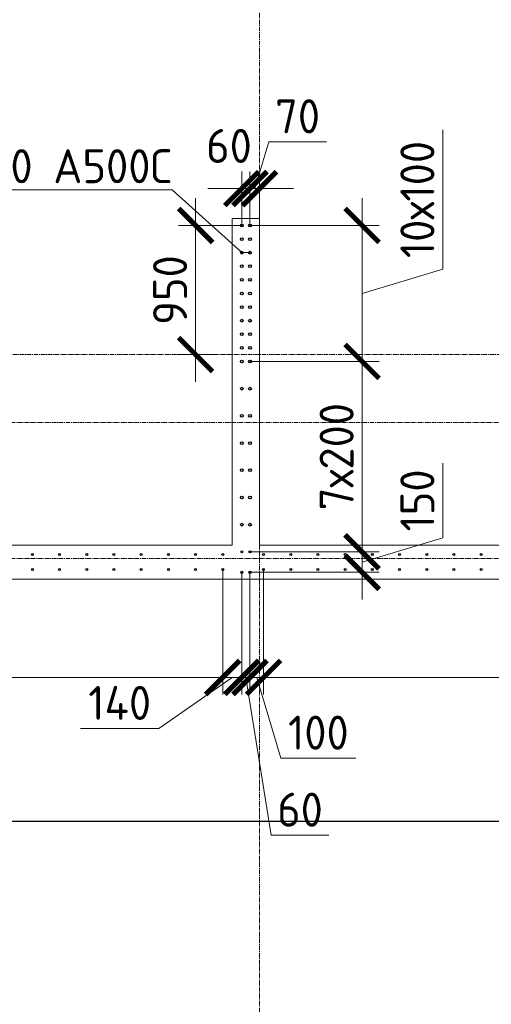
# Model space of a CAD drawing. Header units: millimetres. Extents: x -56135 to 1694203, y -446411 to -23139.
# Tile 287 of 311: x 986095 to 989563, y -86647 to -79407. Entities that reach past the tile are written whole.
import ezdxf
from ezdxf import colors
from ezdxf.entities.mleader import LeaderData, LeaderLine
from ezdxf.math import Vec2, Vec3

# ---------------------------------------------------------------- set-up
doc = ezdxf.new("R2010")
doc.units = ezdxf.units.MM
for name, pattern in [('01 Штриховая _4 мм_', [6, 3.5, -2.5]), ('______5', [1100, 800, -100, 100, -100]), ('HIDDEN2', [4.7625, 3.175, -1.5875]), ('осевая', [50.8, 31.75, -6.35, 6.35, -6.35])]:
    doc.linetypes.add(name, pattern=pattern)
for name, color, linetype, lineweight in [('0 Фундамент', 5, 'Continuous', 30), ('1 Стены', 3, 'Continuous', 30), ('Оси', 40, '______5', 18), ('подоснова', 151, 'Continuous', 5), ('РАЗМЕРЫ', 1, 'Continuous', 9), ('СТЕНЫ', 3, 'Continuous', 30)]:
    doc.layers.add(name, color=color, linetype=linetype, lineweight=lineweight)
doc.styles.add('GOST-2.304_Type-B', font='GOST_Common.ttf')
doc.dimstyles.new('СПДС', dxfattribs={"dimscale": 100, "dimtxt": 2.5, "dimasz": 2.5, "dimexe": 1.25, "dimexo": 0, "dimtad": 1, "dimdec": 0, "dimtxsty": 'GOST-2.304_Type-B', "dimblk": 'ARCHTICK', "dimcen": 2.5, "dimdle": 2, "dimadec": 0, "dimazin": 2, "dimtfac": 0.75, "dimtdec": 0, "dimtmove": 1, "dimatfit": 3, "dimfxl": 1, "dimtolj": 1, "dimarcsym": 1})

# ---------------------------------------------------------------- blocks, each defined once
blk = doc.blocks.new('оси 2.2-2.3')
at = {"layer": 'Оси', "color": 16, "linetype": 'осевая', "lineweight": 0, "transparency": 33554687}
for p, q in [((501554.9, -104267.9), (501554.9, -134893.5)), ((468653.8, -126895.4), (523707.4, -126895.4)), ((468076.3, -127395.4), (524372.9, -127395.4)), ((468076.3, -128395.4), (524372.9, -128395.4))]:
    blk.add_line(p, q, dxfattribs=at)
blk = doc.blocks.new('стены тп')
at = {"layer": '1 Стены', "color": 252, "linetype": 'HIDDEN2', "lineweight": 0, "true_color": 0x939598}
for p, q in [((889570.6, -206925.6), (889490.6, -206925.6)), ((889490.6, -206925.6), (889490.6, -207045.6)), ((889690.6, -206925.6), (889570.6, -206925.6)), ((889690.6, -209325.6), (889690.6, -206925.6)), ((889490.6, -207045.6), (889490.6, -209325.6)), ((889490.6, -209325.6), (887630.6, -209325.6)), ((893420.6, -209325.6), (889690.6, -209325.6)), ((884040.6, -209575.6), (909390.6, -209575.6))]:
    blk.add_line(p, q, dxfattribs=at)
blk = doc.blocks.new('_ArchTick')
at = {"color": 0, "linetype": 'ByBlock', "const_width": 0.15}
blk.add_lwpolyline([(-0.5, -0.5), (0.5, 0.5)], dxfattribs=at)
blk = doc.blocks.new('*D1662')
at = {"layer": 'DEFPOINTS', "color": 0, "transparency": 16777216}
for p in [(987788.5, -80920), (987788.5, -81920), (988613, -81920)]:
    blk.add_point(p, dxfattribs=at)
at = {"layer": 'РАЗМЕРЫ', "color": 0, "lineweight": -2, "transparency": 16777216}
for p, q in [((989206.8, -81241.9), (989206.8, -80216.9)), ((988613, -80720), (988613, -82120)), ((987788.5, -80920), (988738, -80920)), ((988613, -81420), (989206.8, -81241.9)), ((987788.5, -81920), (988738, -81920))]:
    blk.add_line(p, q, dxfattribs=at)
at = {"layer": 'РАЗМЕРЫ', "color": 0, "lineweight": -2, "transparency": 16777216, "xscale": 250, "yscale": 250, "zscale": 250}
for p, rotation in [((988613, -80920), 90), ((988613, -81920), 270)]:
    blk.add_blockref('_ArchTick', p, dxfattribs=dict(at, rotation=rotation))
at = {"layer": 'РАЗМЕРЫ', "color": 0, "transparency": 16777216, "insert": (989019.3, -80729.4), "char_height": 250, "attachment_point": 5, "rotation": 90, "style": 'GOST-2.304_Type-B'}
blk.add_mtext('\\A1;10х100', dxfattribs=at)
blk = doc.blocks.new('*D1663')
at = {"layer": 'DEFPOINTS', "color": 0, "transparency": 16777216}
for p in [(987788.5, -81920), (987788.4, -83320, -360), (988613, -83320)]:
    blk.add_point(p, dxfattribs=at)
at = {"layer": 'РАЗМЕРЫ', "color": 0, "lineweight": -2, "transparency": 16777216}
for p, q in [((988613, -81720), (988613, -83520)), ((987788.5, -81920), (988738, -81920)), ((987788.4, -83320), (988738, -83320))]:
    blk.add_line(p, q, dxfattribs=at)
at = {"layer": 'РАЗМЕРЫ', "color": 0, "lineweight": -2, "transparency": 16777216, "xscale": 250, "yscale": 250, "zscale": 250}
for p, rotation in [((988613, -81920), 90), ((988613, -83320), 270)]:
    blk.add_blockref('_ArchTick', p, dxfattribs=dict(at, rotation=rotation))
at = {"layer": 'РАЗМЕРЫ', "color": 0, "transparency": 16777216, "insert": (988425.5, -82620), "char_height": 250, "attachment_point": 5, "rotation": 90, "style": 'GOST-2.304_Type-B'}
blk.add_mtext('\\A1;7х200', dxfattribs=at)
blk = doc.blocks.new('*D1664')
at = {"layer": 'DEFPOINTS', "color": 0, "transparency": 16777216}
for p in [(987788.5, -80649), (987788.5, -80920), (987858.2, -80910.1)]:
    blk.add_point(p, dxfattribs=at)
at = {"layer": 'РАЗМЕРЫ', "color": 0, "lineweight": -2, "transparency": 16777216}
for p, q in [((987823.3, -80649), (987926.5, -80305.2)), ((987926.5, -80305.2), (988350.3, -80305.2)), ((987788.5, -80920), (987788.5, -80524)), ((987858.2, -80910.1), (987858.2, -80524)), ((987788.5, -80649), (987538.5, -80649)), ((987858.2, -80649), (987788.5, -80649)), ((987858.2, -80649), (987788.5, -80649)), ((987858.2, -80649), (988108.2, -80649))]:
    blk.add_line(p, q, dxfattribs=at)
at = {"layer": 'РАЗМЕРЫ', "color": 0, "lineweight": -2, "transparency": 16777216, "xscale": 250, "yscale": 250, "zscale": 250}
blk.add_blockref('_ArchTick', (987788.5, -80649), dxfattribs=at)
at = {"layer": 'РАЗМЕРЫ', "color": 0, "lineweight": -2, "transparency": 16777216, "xscale": 250, "yscale": 250, "zscale": 250, "rotation": 180}
blk.add_blockref('_ArchTick', (987858.2, -80649), dxfattribs=at)
at = {"layer": 'РАЗМЕРЫ', "color": 0, "transparency": 16777216, "insert": (988138.4, -80117.7), "char_height": 250, "attachment_point": 5, "style": 'GOST-2.304_Type-B'}
blk.add_mtext('\\A1;70', dxfattribs=at)
blk = doc.blocks.new('*D1665')
at = {"layer": 'DEFPOINTS', "color": 0, "transparency": 16777216}
for p in [(987728.2, -80649), (987788.5, -80831.5), (987728.2, -80920)]:
    blk.add_point(p, dxfattribs=at)
at = {"layer": 'РАЗМЕРЫ', "color": 0, "lineweight": -2, "transparency": 16777216}
for p, q in [((987728.2, -80920), (987728.2, -80524)), ((987788.5, -80831.5), (987788.5, -80524)), ((987728.2, -80649), (987478.2, -80649)), ((987788.5, -80649), (987728.2, -80649)), ((987788.5, -80649), (988038.5, -80649))]:
    blk.add_line(p, q, dxfattribs=at)
at = {"layer": 'РАЗМЕРЫ', "color": 0, "lineweight": -2, "transparency": 16777216, "xscale": 250, "yscale": 250, "zscale": 250}
blk.add_blockref('_ArchTick', (987728.2, -80649), dxfattribs=at)
at = {"layer": 'РАЗМЕРЫ', "color": 0, "lineweight": -2, "transparency": 16777216, "xscale": 250, "yscale": 250, "zscale": 250, "rotation": 180}
blk.add_blockref('_ArchTick', (987788.5, -80649), dxfattribs=at)
at = {"layer": 'РАЗМЕРЫ', "color": 0, "transparency": 16777216, "insert": (987634.1, -80335.4), "char_height": 250, "attachment_point": 5, "style": 'GOST-2.304_Type-B'}
blk.add_mtext('\\A1;60', dxfattribs=at)
blk = doc.blocks.new('*D1666')
at = {"layer": 'DEFPOINTS', "color": 0, "transparency": 16777216}
for p in [(987788.4, -83320, -360), (987796.4, -83470, -360), (988613, -83470)]:
    blk.add_point(p, dxfattribs=at)
at = {"layer": 'РАЗМЕРЫ', "color": 0, "lineweight": -2, "transparency": 16777216}
for p, q in [((989206.8, -83216.9), (989206.8, -82666.9)), ((988613, -83120), (988613, -83670)), ((988613, -83395), (989206.8, -83216.9)), ((987788.4, -83320), (988738, -83320)), ((987796.4, -83470), (988738, -83470))]:
    blk.add_line(p, q, dxfattribs=at)
at = {"layer": 'РАЗМЕРЫ', "color": 0, "lineweight": -2, "transparency": 16777216, "xscale": 250, "yscale": 250, "zscale": 250}
for p, rotation in [((988613, -83320), 90), ((988613, -83470), 270)]:
    blk.add_blockref('_ArchTick', p, dxfattribs=dict(at, rotation=rotation))
at = {"layer": 'РАЗМЕРЫ', "color": 0, "transparency": 16777216, "insert": (989019.3, -82941.9), "char_height": 250, "attachment_point": 5, "rotation": 90, "style": 'GOST-2.304_Type-B'}
blk.add_mtext('\\A1;150', dxfattribs=at)
blk = doc.blocks.new('*D1667')
at = {"layer": 'DEFPOINTS', "color": 0, "transparency": 16777216}
for p in [(987388.5, -80920), (987728.2, -80920), (987546.5, -81870)]:
    blk.add_point(p, dxfattribs=at)
at = {"layer": 'РАЗМЕРЫ', "color": 0, "lineweight": -2, "transparency": 16777216}
for p, q in [((987388.5, -82070), (987388.5, -80720)), ((987728.2, -80920), (987263.5, -80920)), ((987546.5, -81870), (987263.5, -81870))]:
    blk.add_line(p, q, dxfattribs=at)
at = {"layer": 'РАЗМЕРЫ', "color": 0, "lineweight": -2, "transparency": 16777216, "xscale": 250, "yscale": 250, "zscale": 250}
for p, rotation in [((987388.5, -80920), 90), ((987388.5, -81870), 270)]:
    blk.add_blockref('_ArchTick', p, dxfattribs=dict(at, rotation=rotation))
at = {"layer": 'РАЗМЕРЫ', "color": 0, "transparency": 16777216, "insert": (987201, -81395), "char_height": 250, "attachment_point": 5, "rotation": 90, "style": 'GOST-2.304_Type-B'}
blk.add_mtext('\\A1;950', dxfattribs=at)
blk = doc.blocks.new('_None')
blk = doc.blocks.new('*D1902')
at = {"layer": 'DEFPOINTS', "color": 0, "transparency": 16777216}
for p in [(987888.1, -83450, -720), (994288.1, -83450, -720), (987888.1, -84243.3)]:
    blk.add_point(p, dxfattribs=at)
at = {"layer": 'РАЗМЕРЫ', "color": 0, "lineweight": -2, "transparency": 16777216}
for p, q in [((987888.1, -83450), (987888.1, -84368.3)), ((994288.1, -83450), (994288.1, -84368.3)), ((994488.1, -84243.3), (987688.1, -84243.3))]:
    blk.add_line(p, q, dxfattribs=at)
at = {"layer": 'РАЗМЕРЫ', "color": 0, "lineweight": -2, "transparency": 16777216, "xscale": 250, "yscale": 250, "zscale": 250, "rotation": 180}
blk.add_blockref('_ArchTick', (987888.1, -84243.3), dxfattribs=at)
at = {"layer": 'РАЗМЕРЫ', "color": 0, "lineweight": -2, "transparency": 16777216, "xscale": 250, "yscale": 250, "zscale": 250}
blk.add_blockref('_ArchTick', (994288.1, -84243.3), dxfattribs=at)
at = {"layer": 'РАЗМЕРЫ', "color": 0, "transparency": 16777216, "insert": (991088.1, -84055.8), "char_height": 250, "attachment_point": 5, "style": 'GOST-2.304_Type-B'}
blk.add_mtext('\\A1;32х200', dxfattribs=at)
blk = doc.blocks.new('*D1903')
at = {"layer": 'DEFPOINTS', "color": 0, "transparency": 16777216}
for p in [(987788.4, -83470, -360), (987888.1, -83450, -720), (987788.4, -84243.3)]:
    blk.add_point(p, dxfattribs=at)
at = {"layer": 'РАЗМЕРЫ', "color": 0, "lineweight": -2, "transparency": 16777216}
for p, q in [((987788.4, -83470), (987788.4, -84368.3)), ((987888.1, -83450), (987888.1, -84368.3)), ((987788.4, -84243.3), (987538.4, -84243.3)), ((987888.1, -84243.3), (987788.4, -84243.3)), ((987888.1, -84243.3), (987788.4, -84243.3)), ((987838.2, -84243.3), (988016.4, -84837)), ((987888.1, -84243.3), (988138.1, -84243.3)), ((988016.4, -84837), (988566.4, -84837))]:
    blk.add_line(p, q, dxfattribs=at)
at = {"layer": 'РАЗМЕРЫ', "color": 0, "lineweight": -2, "transparency": 16777216, "xscale": 250, "yscale": 250, "zscale": 250}
blk.add_blockref('_ArchTick', (987788.4, -84243.3), dxfattribs=at)
at = {"layer": 'РАЗМЕРЫ', "color": 0, "lineweight": -2, "transparency": 16777216, "xscale": 250, "yscale": 250, "zscale": 250, "rotation": 180}
blk.add_blockref('_ArchTick', (987888.1, -84243.3), dxfattribs=at)
at = {"layer": 'РАЗМЕРЫ', "color": 0, "transparency": 16777216, "insert": (988291.4, -84649.5), "char_height": 250, "attachment_point": 5, "style": 'GOST-2.304_Type-B'}
blk.add_mtext('\\A1;100', dxfattribs=at)
blk = doc.blocks.new('*D1904')
at = {"layer": 'DEFPOINTS', "color": 0, "transparency": 16777216}
for p in [(987728.1, -83470, -360), (987788.4, -83470, -360), (987728.1, -84243.3)]:
    blk.add_point(p, dxfattribs=at)
at = {"layer": 'РАЗМЕРЫ', "color": 0, "lineweight": -2, "transparency": 16777216}
for p, q in [((987728.1, -83470), (987728.1, -84368.3)), ((987788.4, -83470), (987788.4, -84368.3)), ((987728.1, -84243.3), (987478.1, -84243.3)), ((987788.4, -84243.3), (987728.1, -84243.3)), ((987788.4, -84243.3), (987728.1, -84243.3)), ((987758.2, -84243.3), (987943.8, -85403.1)), ((987788.4, -84243.3), (988038.4, -84243.3)), ((987943.8, -85403.1), (988368.8, -85403.1))]:
    blk.add_line(p, q, dxfattribs=at)
at = {"layer": 'РАЗМЕРЫ', "color": 0, "lineweight": -2, "transparency": 16777216, "xscale": 250, "yscale": 250, "zscale": 250}
blk.add_blockref('_ArchTick', (987728.1, -84243.3), dxfattribs=at)
at = {"layer": 'РАЗМЕРЫ', "color": 0, "lineweight": -2, "transparency": 16777216, "xscale": 250, "yscale": 250, "zscale": 250, "rotation": 180}
blk.add_blockref('_ArchTick', (987788.4, -84243.3), dxfattribs=at)
at = {"layer": 'РАЗМЕРЫ', "color": 0, "transparency": 16777216, "insert": (988156.3, -85215.6), "char_height": 250, "attachment_point": 5, "style": 'GOST-2.304_Type-B'}
blk.add_mtext('\\A1;60', dxfattribs=at)
blk = doc.blocks.new('*D1905')
at = {"layer": 'DEFPOINTS', "color": 0, "transparency": 16777216}
for p in [(987588.1, -83450, -720), (987728.1, -83470, -360), (987588.1, -84243.3)]:
    blk.add_point(p, dxfattribs=at)
at = {"layer": 'РАЗМЕРЫ', "color": 0, "lineweight": -2, "transparency": 16777216}
for p, q in [((987588.1, -83450), (987588.1, -84368.3)), ((987728.1, -83470), (987728.1, -84368.3)), ((987658.1, -84243.3), (987117.8, -84618.3)), ((987928.1, -84243.3), (987388.1, -84243.3)), ((987117.8, -84618.3), (986542.8, -84618.3))]:
    blk.add_line(p, q, dxfattribs=at)
at = {"layer": 'РАЗМЕРЫ', "color": 0, "lineweight": -2, "transparency": 16777216, "xscale": 250, "yscale": 250, "zscale": 250, "rotation": 180}
blk.add_blockref('_ArchTick', (987588.1, -84243.3), dxfattribs=at)
at = {"layer": 'РАЗМЕРЫ', "color": 0, "lineweight": -2, "transparency": 16777216, "xscale": 250, "yscale": 250, "zscale": 250}
blk.add_blockref('_ArchTick', (987728.1, -84243.3), dxfattribs=at)
at = {"layer": 'РАЗМЕРЫ', "color": 0, "transparency": 16777216, "insert": (986830.3, -84430.8), "char_height": 250, "attachment_point": 5, "style": 'GOST-2.304_Type-B'}
blk.add_mtext('\\A1;140', dxfattribs=at)
blk = doc.blocks.new('*D1906')
at = {"layer": 'DEFPOINTS', "color": 0, "transparency": 16777216}
for p in [(982188.1, -83450, -720), (987588.1, -83450, -720), (982188.1, -84243.3)]:
    blk.add_point(p, dxfattribs=at)
at = {"layer": 'РАЗМЕРЫ', "color": 0, "lineweight": -2, "transparency": 16777216}
for p, q in [((982188.1, -83450), (982188.1, -84368.3)), ((987588.1, -83450), (987588.1, -84368.3)), ((987788.1, -84243.3), (981988.1, -84243.3))]:
    blk.add_line(p, q, dxfattribs=at)
at = {"layer": 'РАЗМЕРЫ', "color": 0, "lineweight": -2, "transparency": 16777216, "xscale": 250, "yscale": 250, "zscale": 250, "rotation": 180}
blk.add_blockref('_ArchTick', (982188.1, -84243.3), dxfattribs=at)
at = {"layer": 'РАЗМЕРЫ', "color": 0, "lineweight": -2, "transparency": 16777216, "xscale": 250, "yscale": 250, "zscale": 250}
blk.add_blockref('_ArchTick', (987588.1, -84243.3), dxfattribs=at)
at = {"layer": 'РАЗМЕРЫ', "color": 0, "transparency": 16777216, "insert": (984888.1, -84055.8), "char_height": 250, "attachment_point": 5, "style": 'GOST-2.304_Type-B'}
blk.add_mtext('\\A1;27х200', dxfattribs=at)
blk = doc.blocks.new('стены  тп')
at = {"layer": 'СТЕНЫ', "color": 251, "linetype": '01 Штриховая _4 мм_', "lineweight": 0, "true_color": 0x636466}
for p, q in [((569692.3, -336025.7, 3100), (569612.3, -336025.7, 3100)), ((569612.3, -336025.7, 3100), (569612.3, -336145.7, 3100)), ((569812.3, -336025.7, 3100), (569692.3, -336025.7, 3100)), ((569812.3, -338425.7, 3100), (569812.3, -336025.7, 3100)), ((569612.3, -336145.7, 3100), (569612.3, -338425.7, 3100)), ((569612.3, -338425.7, 3100), (567752.3, -338425.7, 3100)), ((573542.3, -338425.7, 3100), (569812.3, -338425.7, 3100)), ((564162.3, -338675.7, 3100), (589512.3, -338675.7, 3100))]:
    blk.add_line(p, q, dxfattribs=at)
blk = doc.blocks.new('прпрп')
at = {"layer": '0 Фундамент'}
blk.add_lwpolyline([(960458, -61120), (960458, -85300), (967808, -85300), (967808, -85300), (980308, -85300), (980308, -85300), (982658, -85300), (982658, -85300), (1008108, -85300), (1008108, -81220), (1009588, -81220), (1009588, -72620), (1008108, -72620), (1008108, -61120), (960458, -61120)], dxfattribs=at)
at = {"layer": 'РАЗМЕРЫ', "color": 6, "linetype": 'Continuous', "lineweight": 30}
for centre, radius in [((987728.2, -80920), 10), ((987788.5, -80920), 10), ((987728.2, -81020), 10), ((987788.5, -81020), 10), ((987728.2, -81120), 10), ((987788.5, -81120), 10), ((987728.2, -81220), 10), ((987788.5, -81220), 10), ((987728.2, -81320), 10), ((987788.5, -81320), 10), ((987728.2, -81420), 10), ((987788.5, -81420), 10), ((987728.2, -81520), 10), ((987788.5, -81520), 10), ((987728.2, -81620), 10), ((987788.5, -81620), 10), ((987728.2, -81720), 10), ((987788.5, -81720), 10), ((987728.2, -81820), 10), ((987788.5, -81820), 10), ((987728.2, -81920), 10), ((987788.5, -81920), 10), ((987728.2, -82120), 10), ((987788.5, -82120), 10), ((987728.2, -82320), 10), ((987788.5, -82320), 10), ((987728.2, -82520), 10), ((987788.5, -82520), 10), ((987728.2, -82720), 10), ((987788.5, -82720), 10), ((987728.2, -82920), 10), ((987788.5, -82920), 10), ((987728.2, -83120), 10), ((987788.5, -83120), 10), ((987728.1, -83320, -360), 8), ((987788.4, -83320, -360), 8), ((987728.1, -83470, -360), 8), ((987788.4, -83470, -360), 8)]:
    blk.add_circle(centre, radius, dxfattribs=at)
at = {"layer": 'РАЗМЕРЫ', "color": 8, "linetype": 'Continuous', "lineweight": 30}
for centre in [(986188.1, -83339.6, -720), (986388.1, -83339.6, -720), (986588.1, -83339.6, -720), (986788.1, -83339.6, -720), (986988.1, -83339.6, -720), (987188.1, -83339.6, -720), (987388.1, -83339.6, -720), (987588.1, -83339.6, -720), (987888.1, -83339.6, -720), (988088.1, -83339.6, -720), (988288.1, -83339.6, -720), (988488.1, -83339.6, -720), (988688.1, -83339.6, -720), (988888.1, -83339.6, -720), (989088.1, -83339.6, -720), (989288.1, -83339.6, -720), (989488.1, -83339.6, -720), (986188.1, -83450, -720), (986388.1, -83450, -720), (986588.1, -83450, -720), (986788.1, -83450, -720), (986988.1, -83450, -720), (987188.1, -83450, -720), (987388.1, -83450, -720), (987588.1, -83450, -720), (987888.1, -83450, -720), (988088.1, -83450, -720), (988288.1, -83450, -720), (988488.1, -83450, -720), (988688.1, -83450, -720), (988888.1, -83450, -720), (989088.1, -83450, -720), (989288.1, -83450, -720), (989488.1, -83450, -720)]:
    blk.add_circle(centre, 7, dxfattribs=at)
at = {"layer": 'РАЗМЕРЫ', "color": 1}
for name, p in [('оси 2.2-2.3', (486303.3, 45025.4)), ('стены тп', (98167.6, 126055.6))]:
    blk.add_blockref(name, p, dxfattribs=at)
at = {"layer": 'РАЗМЕРЫ'}
blk.add_blockref('стены  тп', (418045.9, 255155.8, -3100), dxfattribs=at)
at = {"layer": 'РАЗМЕРЫ', "color": 1}
for base, p1, p2, picture, middle in [((987788.5, -80649), (987858.2, -80910.1), (987788.5, -80920), '*D1664', (987989, -80117.7)), ((987788.4, -84243.3), (987888.1, -83450, -720), (987788.4, -83470, -360), '*D1903', (988078.9, -84649.5))]:
    dim = blk.add_linear_dim(base=base, p1=p1, p2=p2, dimstyle='СПДС', dxfattribs=at)
    dim.commit()
    dim.dimension.update_dxf_attribs({"geometry": picture, "text_midpoint": middle})
for base, p1, p2, picture, middle in [((987728.2, -80649), (987788.5, -80831.5), (987728.2, -80920), '*D1665', (987634.1, -80522.9)), ((987588.1, -84243.3), (987728.1, -83470, -360), (987588.1, -83450, -720), '*D1905', (987055.3, -84618.3)), ((987728.1, -84243.3), (987788.4, -83470, -360), (987728.1, -83470, -360), '*D1904', (988006.3, -85403.1))]:
    dim = blk.add_linear_dim(base=base, p1=p1, p2=p2, dimstyle='СПДС', dxfattribs=at)
    dim.commit()
    dim.dimension.update_dxf_attribs({"geometry": picture, "text_midpoint": middle, "dimtype": 128})
for base, p1, p2, text, picture, middle in [((988613, -81920), (987788.5, -80920), (987788.5, -81920), '10х100', '*D1662', (989019.3, -81179.4)), ((988613, -83320), (987788.5, -81920), (987788.4, -83320, -360), '7х200', '*D1663', (988425.5, -82620))]:
    dim = blk.add_linear_dim(base=base, p1=p1, p2=p2, angle=90, text=text, dimstyle='СПДС', dxfattribs=at)
    dim.commit()
    dim.dimension.update_dxf_attribs({"geometry": picture, "text_midpoint": middle})
for base, p1, p2, picture, middle in [((987388.5, -80920), (987546.5, -81870), (987728.2, -80920), '*D1667', (987201, -81395)), ((988613, -83470), (987788.4, -83320, -360), (987796.4, -83470, -360), '*D1666', (989019.3, -83154.4))]:
    dim = blk.add_linear_dim(base=base, p1=p1, p2=p2, angle=90, dimstyle='СПДС', dxfattribs=at)
    dim.commit()
    dim.dimension.update_dxf_attribs({"geometry": picture, "text_midpoint": middle})
for base, p1, p2, text, picture, middle in [((982188.1, -84243.3), (987588.1, -83450, -720), (982188.1, -83450, -720), '27х200', '*D1906', (984888.1, -84055.8)), ((987888.1, -84243.3), (994288.1, -83450, -720), (987888.1, -83450, -720), '32х200', '*D1902', (991088.1, -84055.8))]:
    dim = blk.add_linear_dim(base=base, p1=p1, p2=p2, text=text, dimstyle='СПДС', dxfattribs=at)
    dim.commit()
    dim.dimension.update_dxf_attribs({"geometry": picture, "text_midpoint": middle})
at = {"layer": 'подоснова', "color": 4, "ltscale": 0.3}
ml = blk.add_multileader_mtext('Standard', dxfattribs=at)
ml.set_content('{\\C2;поз.2 %%C20 А500С }', color=4, style='GOST-2.304_Type-B')
ml.set_leader_properties(color=256, linetype='ByLayer', lineweight=15)
ml.set_arrow_properties(name='NONE')
ml.build(insert=Vec2(0, 0))
ml.multileader.update_dxf_attribs({"text_left_attachment_type": 6, "text_right_attachment_type": 6, "dogleg_length": 0.1, "arrow_head_size": 18})
ctx = ml.context
ctx.base_point, ctx.char_height, ctx.arrow_head_size, ctx.landing_gap_size, ctx.plane_origin = Vec3(984793.4, -80659.3), 250, 18, 20, Vec3(992287.9, -79698.5)
ctx.left_attachment, ctx.right_attachment, ctx.text_align_type = 6, 6, 1
notes = []
notes.append((ctx, [(0, (1, 1, 0), (987217.2, -80659.3), (-1, 0), 0.1, [(1, [(987788.5, -81120), (987728.2, -81120)], 0, [])])]))
ctx.mtext.insert, ctx.mtext.width, ctx.mtext.alignment, ctx.mtext.flow_direction = Vec3(986005.3, -80359.3), 4075.871, 2, 5
ml = blk.add_multileader_mtext('Standard', dxfattribs=at)
ml.set_content('{\\C2;поз.5 %%C12 А500С }', color=4, style='GOST-2.304_Type-B')
ml.set_leader_properties(color=256, linetype='ByLayer', lineweight=15)
ml.set_arrow_properties(name='NONE')
ml.build(insert=Vec2(0, 0))
ml.multileader.update_dxf_attribs({"text_left_attachment_type": 6, "text_right_attachment_type": 6, "dogleg_length": 0.1, "arrow_head_size": 18})
ctx = ml.context
ctx.base_point, ctx.char_height, ctx.arrow_head_size, ctx.landing_gap_size, ctx.plane_origin = Vec3(986177.2, -86532.9), 250, 18, 20, Vec3(997312.8, -86170.3)
ctx.left_attachment, ctx.right_attachment, ctx.text_align_type = 6, 6, 1
notes.append((ctx, [(0, (1, 1, 0), (988551, -86532.9), (-1, 0), 0.1, [(1, [(979828.1, -84243.3), (985076.9, -84243.3)], 0, []), (3, [(991088.1, -84243.3), (991088.1, -84243.3)], 0, [])])]))
ctx.mtext.insert, ctx.mtext.width, ctx.mtext.alignment, ctx.mtext.flow_direction = Vec3(987364.1, -86232.9), 4075.871, 2, 5
for ctx, leaders in notes:
    for number, flags, end, landing, length, lines in leaders:
        leader = LeaderData()
        leader.index, (leader.has_last_leader_line, leader.has_dogleg_vector, leader.attachment_direction) = number, flags
        leader.last_leader_point, leader.dogleg_vector, leader.dogleg_length = Vec3(end), Vec3(landing), length
        for number, points, colour, breaks in lines:
            line = LeaderLine()
            line.index, line.vertices, line.color, line.breaks = number, Vec3.list(points), colors.encode_raw_color(colour), breaks
            leader.lines.append(line)
        ctx.leaders.append(leader)

msp = doc.modelspace()

# ---------------------------------------------------------------- block references
at = {"layer": 'РАЗМЕРЫ'}
msp.add_blockref('прпрп', (0, 0), dxfattribs=at)

doc.saveas('drawing.dxf')
